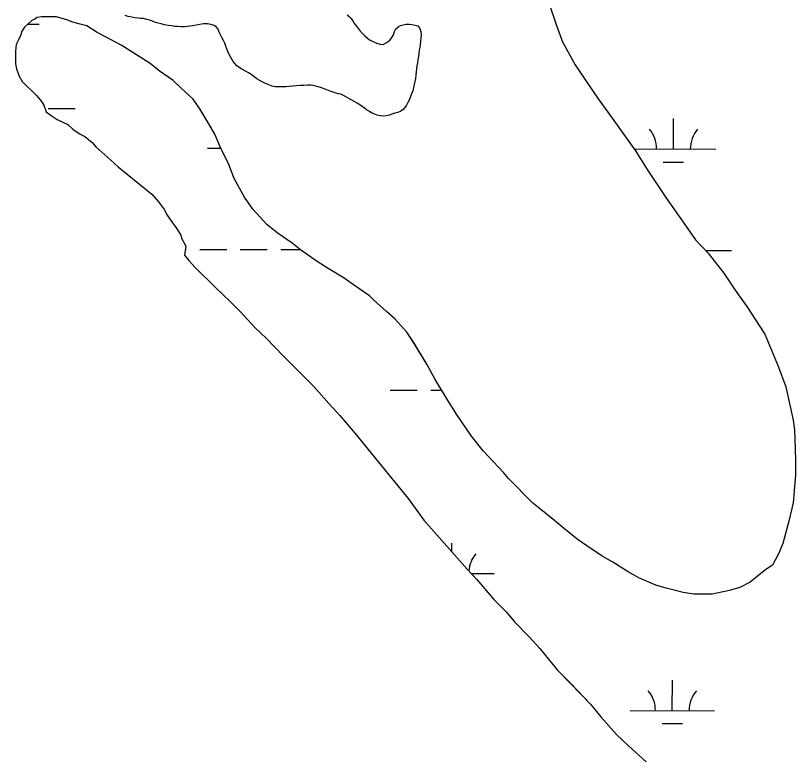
# Model space of a CAD drawing. Extents: x 3187622 to 3225504, y 800805 to 826213.
# Drawn here: x 3210335 to 3211258, y 821298 to 822178 of the extents above; entities that cross this region are included whole.
import ezdxf

# ---------------------------------------------------------------- set-up
doc = ezdxf.new("R2010")
doc.units = 0
for name, color, linetype in [('V-SITE-VEGE', 7, 'Continuous'), ('V-TOPO-SHOR', 7, 'Continuous'), ('V-WETL-SWMP', 7, 'Continuous')]:
    doc.layers.add(name, color=color, linetype=linetype)

msp = doc.modelspace()

# ---------------------------------------------------------------- linework, layer by layer
at = {"layer": 'V-SITE-VEGE'}
for p, q in [((3210966.59, 822192.42), (3210975.42, 822166.91)), ((3210360.33, 822176.06), (3210357.7, 822174.3)), ((3210365.61, 822176.94), (3210360.33, 822176.06)), ((3210383.21, 822176.96), (3210365.61, 822176.94)), ((3210395.53, 822173.45), (3210383.21, 822176.96)), ((3210354.17, 822172.53), (3210345.38, 822164.61)), ((3210357.7, 822174.3), (3210354.17, 822172.53)), ((3210402.58, 822170.82), (3210395.53, 822173.45)), ((3210411.37, 822168.18), (3210402.58, 822170.82)), ((3210419.29, 822166.43), (3210411.37, 822168.18)), ((3210975.42, 822166.91), (3210982.47, 822147.56)), ((3210341.87, 822159.32), (3210340.99, 822155.8)), ((3210345.38, 822164.61), (3210341.87, 822159.32)), ((3210431.62, 822158.52), (3210419.29, 822166.43)), ((3210441.31, 822153.25), (3210431.62, 822158.52)), ((3210338.36, 822149.64), (3210335.72, 822144.36)), ((3210340.99, 822155.8), (3210338.36, 822149.64)), ((3210459.79, 822143.59), (3210441.31, 822153.25)), ((3210335.72, 822144.36), (3210334.85, 822136.44)), ((3210473.88, 822134.8), (3210459.79, 822143.59)), ((3210982.47, 822147.56), (3210997.45, 822120.3)), ((3210334.85, 822136.44), (3210334.86, 822121.48)), ((3210494.13, 822121.62), (3210473.88, 822134.8)), ((3210334.86, 822121.48), (3210335.75, 822115.32)), ((3210504.7, 822112.83), (3210494.13, 822121.62)), ((3210997.45, 822120.3), (3211010.67, 822100.95)), ((3210335.75, 822115.32), (3210339.27, 822106.53)), ((3210521.43, 822101.41), (3210504.7, 822112.83)), ((3210339.27, 822106.53), (3210342.8, 822100.37)), ((3210342.8, 822100.37), (3210359.53, 822083.66)), ((3210531.11, 822092.61), (3210521.43, 822101.41)), ((3210545.2, 822079.43), (3210531.11, 822092.61)), ((3211010.67, 822100.95), (3211024.77, 822079.84)), ((3210359.53, 822083.66), (3210365.7, 822076.63)), ((3210365.7, 822076.63), (3210368.34, 822072.23)), ((3210553.13, 822067.99), (3210545.2, 822079.43)), ((3211024.77, 822079.84), (3211041.51, 822056.98)), ((3210368.34, 822072.23), (3210370.99, 822064.32)), ((3210563.71, 822050.4), (3210553.13, 822067.99)), ((3210370.99, 822064.32), (3210377.15, 822059.92)), ((3210377.15, 822059.92), (3210384.2, 822055.53)), ((3211041.51, 822056.98), (3211068.82, 822018.29)), ((3210384.2, 822055.53), (3210396.52, 822049.38)), ((3210396.52, 822049.38), (3210402.68, 822044.1)), ((3210570.75, 822038.09), (3210563.71, 822050.4)), ((3210402.68, 822044.1), (3210411.49, 822037.95)), ((3210411.49, 822037.95), (3210416.77, 822035.32)), ((3210576.93, 822023.14), (3210570.75, 822038.09)), ((3210416.77, 822035.32), (3210425.57, 822028.29)), ((3210425.57, 822028.29), (3210429.98, 822023.01)), ((3210429.98, 822023.01), (3210440.55, 822013.34)), ((3210587.51, 822002.03), (3210576.93, 822023.14)), ((3210440.55, 822013.34), (3210447.59, 822007.19)), ((3211068.82, 822018.29), (3211082.92, 821996.3)), ((3210447.59, 822007.19), (3210456.4, 821999.27)), ((3210593.68, 821985.31), (3210587.51, 822002.03)), ((3210456.4, 821999.27), (3210466.96, 821990.48)), ((3211082.92, 821996.3), (3211104.94, 821962.88)), ((3210466.96, 821990.48), (3210496.02, 821966.75)), ((3210606.02, 821963.33), (3210593.68, 821985.31)), ((3210496.02, 821966.75), (3210503.95, 821957.96)), ((3210615.71, 821949.26), (3210606.02, 821963.33)), ((3210503.95, 821957.96), (3210511, 821948.28)), ((3211104.94, 821962.88), (3211119.92, 821941.78)), ((3210511, 821948.28), (3210513.64, 821943.01)), ((3210632.45, 821930.79), (3210615.71, 821949.26)), ((3210513.64, 821943.01), (3210519.81, 821934.21)), ((3211119.92, 821941.78), (3211140.18, 821912.76)), ((3210519.81, 821934.21), (3210525.1, 821927.18)), ((3210525.1, 821927.18), (3210530.38, 821918.39)), ((3210644.77, 821921.12), (3210632.45, 821930.79)), ((3210530.38, 821918.39), (3210531.27, 821914.87)), ((3210662.38, 821908.82), (3210644.77, 821921.12)), ((3210531.27, 821914.87), (3210536.56, 821905.19)), ((3210672.07, 821900.91), (3210662.38, 821908.82)), ((3211140.18, 821912.76), (3211155.16, 821896.93)), ((3210536.56, 821905.19), (3210534.8, 821894.63)), ((3210689.68, 821888.6), (3210672.07, 821900.91)), ((3210534.8, 821894.63), (3210540.09, 821888.47)), ((3211155.16, 821896.93), (3211173.66, 821873.19)), ((3210540.09, 821888.47), (3210547.14, 821880.56)), ((3210547.14, 821880.56), (3210571.79, 821855.95)), ((3210702.89, 821879.82), (3210689.68, 821888.6)), ((3210724.01, 821867.52), (3210702.89, 821879.82)), ((3211173.66, 821873.19), (3211186.87, 821852.96)), ((3210736.34, 821858.73), (3210724.01, 821867.52)), ((3210571.79, 821855.95), (3210588.53, 821840.12)), ((3210753.95, 821846.43), (3210736.34, 821858.73)), ((3211186.87, 821852.96), (3211200.97, 821833.61)), ((3210759.23, 821841.15), (3210753.95, 821846.43)), ((3210588.53, 821840.12), (3210600.86, 821827.81)), ((3210774.21, 821827.96), (3210759.23, 821841.15)), ((3210600.86, 821827.81), (3210618.47, 821808.47)), ((3210783.89, 821819.17), (3210774.21, 821827.96)), ((3211200.97, 821833.61), (3211222.12, 821801.08)), ((3210797.98, 821803.34), (3210783.89, 821819.17)), ((3210618.47, 821808.47), (3210631.68, 821796.16)), ((3210806.79, 821790.15), (3210797.98, 821803.34)), ((3211222.12, 821801.08), (3211237.99, 821763.25)), ((3210631.68, 821796.16), (3210651.94, 821775.06)), ((3210821.78, 821765.53), (3210806.79, 821790.15)), ((3210651.94, 821775.06), (3210688.05, 821739.02)), ((3210831.47, 821747.94), (3210821.78, 821765.53)), ((3211237.99, 821763.25), (3211246.81, 821738.62)), ((3210846.45, 821723.31), (3210831.47, 821747.94)), ((3210688.05, 821739.02), (3210705.67, 821718.79)), ((3211246.81, 821738.62), (3211255.64, 821699.03)), ((3210857.91, 821704.85), (3210846.45, 821723.31)), ((3210705.67, 821718.79), (3210718.88, 821704.72)), ((3210718.88, 821704.72), (3210739.14, 821680.98)), ((3210874.65, 821680.22), (3210857.91, 821704.85)), ((3211255.64, 821699.03), (3211257.41, 821687.59)), ((3211257.41, 821687.59), (3211258.32, 821652.4)), ((3210739.14, 821680.98), (3210752.35, 821664.28)), ((3210888.74, 821662.64), (3210874.65, 821680.22)), ((3210752.35, 821664.28), (3210799.92, 821606.24)), ((3210912.52, 821637.14), (3210888.74, 821662.64)), ((3211258.32, 821652.4), (3211258.34, 821633.92)), ((3210918.69, 821630.11), (3210912.52, 821637.14)), ((3211258.34, 821633.92), (3211255.73, 821601.36)), ((3210946.87, 821601.09), (3210918.69, 821630.11)), ((3210799.92, 821606.24), (3210818.42, 821580.74)), ((3210954.8, 821594.94), (3210946.87, 821601.09)), ((3210973.29, 821579.99), (3210954.8, 821594.94)), ((3211255.73, 821601.36), (3211250.47, 821579.36)), ((3210818.42, 821580.74), (3210869.5, 821522.71)), ((3210982.97, 821572.08), (3210973.29, 821579.99)), ((3211250.47, 821579.36), (3211243.45, 821552.95)), ((3210999.71, 821558.02), (3210982.97, 821572.08)), ((3211011.15, 821550.11), (3210999.71, 821558.02)), ((3211029.64, 821537.81), (3211011.15, 821550.11)), ((3211243.45, 821552.95), (3211238.18, 821540.63)), ((3211238.18, 821540.63), (3211231.15, 821527.42)), ((3211041.96, 821530.78), (3211029.64, 821537.81)), ((3211060.45, 821519.35), (3211041.96, 821530.78)), ((3210869.5, 821522.71), (3210880.95, 821510.4)), ((3211223.24, 821522.14), (3211210.93, 821512.45)), ((3211231.15, 821527.42), (3211223.24, 821522.14)), ((3211072.78, 821512.33), (3211060.45, 821519.35)), ((3211093.03, 821503.55), (3211072.78, 821512.33)), ((3211210.93, 821512.45), (3211204.77, 821507.16)), ((3210880.95, 821510.4), (3210901.21, 821486.66)), ((3211105.35, 821500.04), (3211093.03, 821503.55)), ((3211204.77, 821507.16), (3211192.46, 821500.99)), ((3211125.59, 821494.77), (3211105.35, 821500.04)), ((3211137.91, 821493.02), (3211125.59, 821494.77)), ((3211159.91, 821493.04), (3211137.91, 821493.02)), ((3211180.14, 821497.46), (3211159.91, 821493.04)), ((3211192.46, 821500.99), (3211180.14, 821497.46)), ((3210901.21, 821486.66), (3210916.19, 821471.71)), ((3210916.19, 821471.71), (3210925.87, 821460.28)), ((3210925.87, 821460.28), (3210943.49, 821441.82)), ((3210943.49, 821441.82), (3210955.82, 821428.63)), ((3210955.82, 821428.63), (3210976.08, 821403.13)), ((3210976.08, 821403.13), (3210991.93, 821387.3)), ((3210991.93, 821387.3), (3211015.72, 821362.69)), ((3211015.72, 821362.69), (3211028.04, 821347.74)), ((3211028.04, 821347.74), (3211046.54, 821326.64)), ((3211046.54, 821326.64), (3211060.63, 821313.45)), ((3211060.63, 821313.45), (3211081.77, 821294.11))]:
    msp.add_line(p, q, dxfattribs=at)
at = {"layer": 'V-TOPO-SHOR'}
for points in [[(3210736.73, 822076.35), (3210733.15, 822078.46), (3210729.45, 822080.44), (3210726.8, 822081.9), (3210723.22, 822083.88), (3210720.04, 822085.33), (3210716.87, 822085.86), (3210712.23, 822087.18), (3210707.34, 822089.03), (3210701.64, 822091.27), (3210696.08, 822093.12), (3210690.26, 822094.83), (3210684.96, 822096.02), (3210680.46, 822096.02), (3210676.1, 822095.75), (3210671.73, 822095.48), (3210667.23, 822095.08), (3210662.86, 822094.81), (3210659.02, 822094.41), (3210655.45, 822094.01), (3210651.87, 822093.87), (3210648.3, 822094), (3210644.99, 822094), (3210641.82, 822094.26), (3210638.51, 822095.05), (3210634.8, 822096.24), (3210630.83, 822097.83), (3210626.86, 822099.81), (3210623.28, 822101.79), (3210620.5, 822103.64), (3210617.32, 822105.89), (3210614.94, 822107.74), (3210610.57, 822110.78), (3210607.92, 822112.37), (3210602.89, 822115.01), (3210599.58, 822116.86), (3210596.79, 822118.97), (3210594.41, 822121.75), (3210592.69, 822124.27), (3210591.1, 822127.04), (3210589.37, 822129.69), (3210587.92, 822132.47), (3210586.32, 822135.91), (3210585, 822139.21), (3210583.8, 822142.39), (3210582.48, 822145.7), (3210580.89, 822149.01), (3210578.9, 822152.44), (3210577.57, 822155.62), (3210576.11, 822158.66), (3210574.65, 822162.23), (3210572.8, 822164.61), (3210570.02, 822166.6), (3210566.04, 822168.05), (3210561.94, 822168.58), (3210557.44, 822168.57), (3210553.21, 822167.91), (3210548.84, 822167.11), (3210544.34, 822166.44), (3210541.17, 822165.91), (3210537.99, 822165.64), (3210534.95, 822164.98), (3210530.44, 822165.11), (3210526.74, 822165.37), (3210523.3, 822165.63), (3210519.33, 822166.29), (3210515.35, 822166.68), (3210511.25, 822167.6), (3210507.41, 822168.53), (3210503.84, 822169.45), (3210500.66, 822170.38), (3210496.95, 822171.69), (3210493.38, 822173.02), (3210490.2, 822173.94), (3210486.36, 822174.86), (3210483.19, 822175.12), (3210479.88, 822175.52), (3210476.04, 822175.78), (3210472.46, 822176.44), (3210468.23, 822177.49), (3210464.52, 822178.68)], [(3210727.51, 822179.18), (3210729.89, 822177.32), (3210732.14, 822175.08), (3210734.53, 822171.51), (3210736.25, 822168.86), (3210738.37, 822165.82), (3210741.02, 822162.64), (3210743.41, 822159.73), (3210745.79, 822157.09), (3210748.04, 822154.84), (3210751.22, 822151.93), (3210754.14, 822149.68), (3210757.05, 822148.1), (3210760.62, 822146.51), (3210763.8, 822145.46), (3210766.71, 822144.53), (3210770.02, 822144.41), (3210772.93, 822145.73), (3210775.58, 822147.19), (3210778.36, 822149.57), (3210780.47, 822152.49), (3210782.19, 822155.67), (3210783.64, 822159.51), (3210785.1, 822162.68), (3210787.87, 822165.33), (3210790.78, 822166.66), (3210793.83, 822167.72), (3210797.27, 822168.12), (3210800.97, 822168.12), (3210804.28, 822167.86), (3210808.12, 822167.2), (3210811.3, 822166.15), (3210813.68, 822163.37), (3210814.88, 822159.8), (3210815.01, 822155.82), (3210814.75, 822152.12), (3210814.36, 822148.28), (3210813.83, 822143.78), (3210813.44, 822140.74), (3210812.91, 822137.43), (3210812.39, 822133.72), (3210811.99, 822129.88), (3210811.33, 822126.04), (3210810.81, 822122.33), (3210809.88, 822118.9), (3210809.49, 822115.58), (3210809.36, 822112.41), (3210808.97, 822107.91), (3210808.58, 822103.94), (3210807.78, 822100.23), (3210806.99, 822096.79), (3210806.2, 822093.35), (3210805.15, 822089.51), (3210803.83, 822085.67), (3210802.64, 822082.76), (3210801.18, 822079.05), (3210799.46, 822075.47), (3210797.75, 822072.16), (3210795.9, 822069.65), (3210793.78, 822067.4), (3210790.87, 822065.14), (3210787.7, 822063.82), (3210783.99, 822062.75), (3210780.42, 822061.56), (3210777.11, 822060.63), (3210773.54, 822059.7), (3210770.1, 822059.17), (3210766.66, 822059.56), (3210763.08, 822060.35), (3210759.11, 822061.94), (3210756.33, 822063.26), (3210753.15, 822065.11), (3210750.5, 822066.96), (3210747.99, 822068.94), (3210745.34, 822070.79), (3210742.43, 822072.91), (3210739.38, 822074.89), (3210736.73, 822076.35)]]:
    msp.add_lwpolyline(points, dxfattribs=at)
at = {"layer": 'V-WETL-SWMP'}
for p, q in [((3210349.52, 822168.34), (3210362.86, 822168.31)), ((3210373.25, 822068.29), (3210405.25, 822068.22)), ((3211113.91, 822020.35), (3211113.98, 822056.35)), ((3210562, 822021.47), (3210577.78, 822021.44)), ((3211067.3, 822020.44), (3211163.91, 822020.25)), ((3211101.87, 822004.94), (3211125.87, 822004.89)), ((3210535.94, 821901.46), (3210536.91, 821901.45)), ((3210552.91, 821901.42), (3210584.91, 821901.36)), ((3210600.91, 821901.32), (3210632.91, 821901.26)), ((3210648.91, 821901.23), (3210671.74, 821901.18)), ((3211152.06, 821900.2), (3211182.82, 821900.14)), ((3210778.48, 821734.79), (3210810.48, 821734.72)), ((3210826.48, 821734.69), (3210839.55, 821734.66)), ((3210851.5, 821543.16), (3210851.52, 821553.39)), ((3210874.49, 821517.35), (3210901.44, 821517.29)), ((3211112.55, 821355), (3211112.62, 821391)), ((3211062.55, 821355.1), (3211162.55, 821354.9)), ((3211100.52, 821339.59), (3211124.52, 821339.55))]:
    msp.add_line(p, q, dxfattribs=at)
for points in [[(3210966.59, 822192.43), (3210975.42, 822166.92), (3210982.47, 822147.56), (3210997.45, 822120.3), (3211010.67, 822100.95), (3211024.77, 822079.84), (3211041.51, 822056.98)], [(3211041.51, 822056.98), (3211068.82, 822018.29), (3211082.92, 821996.3), (3211104.94, 821962.88), (3211119.92, 821941.78), (3211140.18, 821912.76), (3211155.16, 821896.93), (3211173.66, 821873.19), (3211186.87, 821852.96), (3211200.97, 821833.61), (3211222.12, 821801.08), (3211237.99, 821763.25), (3211246.81, 821738.62), (3211255.64, 821699.03), (3211257.41, 821687.59), (3211258.32, 821652.4), (3211258.34, 821633.92), (3211255.73, 821601.36), (3211250.47, 821579.36), (3211243.45, 821552.95), (3211238.18, 821540.63), (3211231.15, 821527.42), (3211223.24, 821522.14), (3211210.93, 821512.45), (3211204.77, 821507.16), (3211192.46, 821500.99), (3211180.14, 821497.46), (3211159.91, 821493.04), (3211137.91, 821493.03), (3211125.59, 821494.77), (3211105.35, 821500.04), (3211093.02, 821503.55), (3211072.78, 821512.33), (3211060.45, 821519.35), (3211041.96, 821530.78), (3211029.64, 821537.81), (3211011.15, 821550.11), (3210999.7, 821558.02), (3210982.97, 821572.08), (3210973.29, 821579.99), (3210954.79, 821594.94), (3210946.87, 821601.09), (3210918.69, 821630.1), (3210912.52, 821637.14), (3210888.74, 821662.64), (3210874.65, 821680.22), (3210857.91, 821704.85), (3210846.45, 821723.31), (3210831.47, 821747.94), (3210821.78, 821765.53), (3210806.79, 821790.16), (3210797.98, 821803.35), (3210783.89, 821819.17), (3210774.21, 821827.96), (3210759.23, 821841.15), (3210753.95, 821846.43), (3210736.34, 821858.73), (3210724.01, 821867.52), (3210702.89, 821879.82), (3210689.68, 821888.61), (3210672.07, 821900.91), (3210662.38, 821908.82), (3210644.77, 821921.12), (3210632.45, 821930.79), (3210615.71, 821949.26), (3210606.02, 821963.33), (3210593.68, 821985.32), (3210587.51, 822002.03), (3210576.93, 822023.14), (3210570.76, 822038.09), (3210563.71, 822050.4), (3210553.13, 822067.99), (3210545.2, 822079.43), (3210531.11, 822092.61), (3210521.43, 822101.4), (3210504.7, 822112.83), (3210494.13, 822121.62), (3210473.88, 822134.8), (3210459.79, 822143.59), (3210441.31, 822153.25), (3210431.62, 822158.52), (3210419.29, 822166.43), (3210411.37, 822168.18), (3210402.57, 822170.82), (3210395.53, 822173.45), (3210383.21, 822176.96), (3210365.61, 822176.94), (3210360.33, 822176.06), (3210357.69, 822174.3), (3210354.18, 822172.53), (3210345.38, 822164.61), (3210341.87, 822159.32), (3210340.99, 822155.8), (3210338.36, 822149.64), (3210335.72, 822144.36), (3210334.85, 822136.44), (3210334.86, 822121.48), (3210335.75, 822115.32), (3210339.27, 822106.52), (3210342.8, 822100.37), (3210359.53, 822083.66)], [(3210359.53, 822083.66), (3210365.7, 822076.63), (3210368.34, 822072.23), (3210370.99, 822064.32), (3210377.15, 822059.92), (3210384.19, 822055.53), (3210396.52, 822049.38), (3210402.68, 822044.1), (3210411.49, 822037.95), (3210416.77, 822035.32), (3210425.58, 822028.29), (3210429.98, 822023.01), (3210440.55, 822013.34), (3210447.59, 822007.19), (3210456.4, 821999.27), (3210466.96, 821990.48), (3210496.02, 821966.75), (3210503.95, 821957.96), (3210511, 821948.29), (3210513.64, 821943.01), (3210519.81, 821934.21), (3210525.1, 821927.18), (3210530.38, 821918.39), (3210531.27, 821914.87), (3210536.56, 821905.19), (3210534.8, 821894.63), (3210540.09, 821888.47), (3210547.14, 821880.56), (3210571.79, 821855.95), (3210588.53, 821840.12), (3210600.86, 821827.81), (3210618.47, 821808.47), (3210631.68, 821796.16), (3210651.94, 821775.06), (3210688.05, 821739.02), (3210705.67, 821718.79), (3210718.88, 821704.72), (3210739.14, 821680.98), (3210752.35, 821664.28), (3210799.92, 821606.24), (3210818.42, 821580.74), (3210869.5, 821522.71), (3210880.95, 821510.4), (3210901.21, 821486.66), (3210916.19, 821471.71), (3210925.87, 821460.28), (3210943.49, 821441.82), (3210955.82, 821428.63), (3210976.08, 821403.13), (3210991.93, 821387.31), (3211015.71, 821362.69), (3211028.04, 821347.74), (3211046.54, 821326.64), (3211060.63, 821313.45), (3211081.77, 821294.11)]]:
    msp.add_lwpolyline(points, dxfattribs=at)
for centre, start, end in [((3211058.66, 822020.94), 359.11148, 40.65514), ((3211169.15, 822020.71), 139.11148, 180.65514), ((3210906.69, 821517.76), 139.11148, 175.52045), ((3211057.31, 821355.59), 359.11148, 40.65514), ((3211167.79, 821355.36), 139.11148, 180.65514)]:
    msp.add_arc(centre, 35.25, start, end, dxfattribs=at)

doc.saveas('drawing.dxf')
